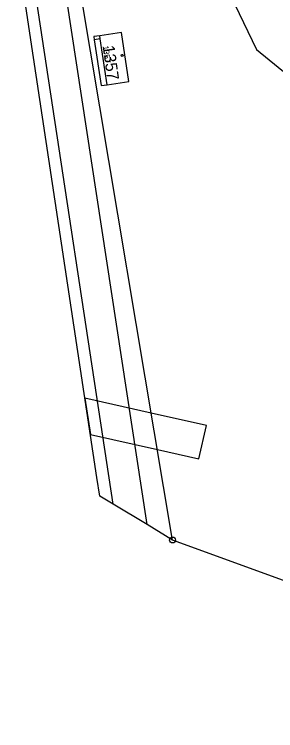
# Model space of a CAD drawing. Extents: x -763628 to -761565, y -976033 to -973833.
# Drawn here: x -762704.2 to -762659.9, y -976021.7 to -975900.1 of the extents above; entities that cross this region are included whole.
import ezdxf

# ---------------------------------------------------------------- set-up
doc = ezdxf.new("R2010")
doc.units = 0
for name, color, linetype in [('KN_cisla parcel 1000', 7, 'Continuous'), ('KN_cisla parcel 500', 7, 'Continuous'), ('KN_hranice parcel', 7, 'Continuous'), ('KN_hranice uzemi', 7, 'Continuous'), ('KN_vecna bremena', 7, 'Continuous'), ('KN_vnitrni kresba parcel', 7, 'Continuous'), ('KN_znacky bodu BP', 7, 'Continuous'), ('KN_znacky budov', 7, 'Continuous')]:
    doc.layers.add(name, color=color, linetype=linetype)

msp = doc.modelspace()

# ---------------------------------------------------------------- linework, layer by layer
at = {"layer": 'KN_hranice parcel'}
msp.add_line((-762677.42, -975989.33), (-762697.4, -975870.1), dxfattribs=at)
for points in [[(-762678.54, -975873.1), (-762669.81, -975892.31), (-762663.2, -975906.12), (-762637.21, -975927.3), (-762610.62, -975949.74), (-762567.25, -975930.3)], [(-762689.51, -975912.23), (-762688.52, -975912.08), (-762684.82, -975911.52), (-762686.07, -975903.19), (-762689.78, -975903.75), (-762690.77, -975903.9), (-762690.69, -975904.44), (-762689.51, -975912.23)]]:
    msp.add_lwpolyline(points, dxfattribs=at)
at = {"layer": 'KN_hranice uzemi'}
msp.add_line((-762690.24, -975978.72), (-762701.65, -975903.33), dxfattribs=at)
for points in [[(-762701.65, -975903.33), (-762703.81, -975888.53), (-762704.25, -975885.6)], [(-762677.42, -975989.33), (-762681.75, -975986.7), (-762687.48, -975983.23), (-762689.73, -975981.87), (-762690.24, -975978.72)], [(-762584.69, -976021.68), (-762616.77, -976011.41), (-762677.42, -975989.33)]]:
    msp.add_lwpolyline(points, dxfattribs=at)
at = {"layer": 'KN_vecna bremena'}
msp.add_lwpolyline([(-762692.27, -975965.27), (-762691.34, -975971.43), (-762679.99, -975973.99), (-762672.97, -975975.58), (-762671.69, -975969.92), (-762681.03, -975967.81)], close=True, dxfattribs=at)
at = {"layer": 'KN_vnitrni kresba parcel'}
for p, q in [((-762687.48, -975983.23), (-762700.61, -975896.95)), ((-762681.75, -975986.7), (-762695.56, -975896.26)), ((-762689.7, -975904.29), (-762690.69, -975904.44)), ((-762689.7, -975904.29), (-762689.78, -975903.75)), ((-762688.52, -975912.08), (-762689.7, -975904.29))]:
    msp.add_line(p, q, dxfattribs=at)
at = {"layer": 'KN_znacky bodu BP'}
for radius in [0.5, 0.0303]:
    msp.add_circle((-762677.42, -975989.33), radius, dxfattribs=at)
at = {"layer": 'KN_znacky budov'}
msp.add_circle((-762685.97, -975907.09), 0.175, dxfattribs=at)

# ---------------------------------------------------------------- texts
at = {"layer": 'KN_cisla parcel 1000'}
msp.add_text('1357', height=2, rotation=278, dxfattribs=at).set_placement((-762689.28, -975905.52))
at = {"layer": 'KN_cisla parcel 500'}
msp.add_text('1357', height=1, rotation=278, dxfattribs=at).set_placement((-762689.28, -975905.52))

doc.saveas('drawing.dxf')
